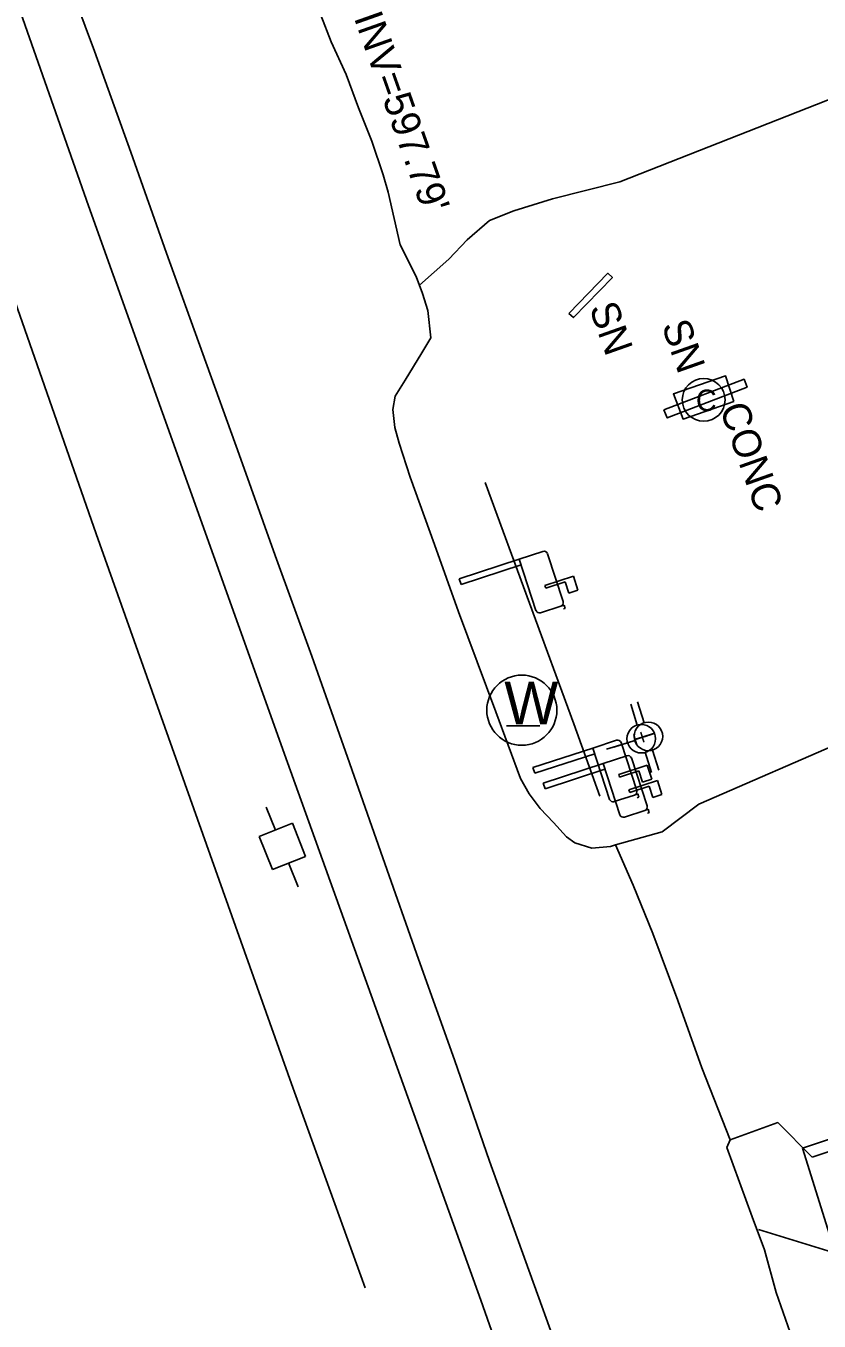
# Model space of a CAD drawing. Extents: x 2004847 to 2009016, y 1134161 to 1140101.
# Drawn here: x 2005697.7 to 2005808.7, y 1138073 to 1138254.4 of the extents above; entities that cross this region are included whole.
import ezdxf

# ---------------------------------------------------------------- set-up
doc = ezdxf.new("R2010")
doc.units = 0
for name, color, linetype in [('RD_EX_BldgApp', 7, 'Continuous'), ('RD_EX_Conc', 7, 'Continuous'), ('RD_EX_DR_Inlet_txCode', 7, 'Continuous'), ('RD_EX_Driveway', 7, 'Continuous'), ('RD_EX_Fence_Other', 7, 'Continuous'), ('RD_EX_H2O', 7, 'Continuous'), ('RD_EX_Road', 7, 'Continuous'), ('RD_EX_UT', 7, 'Continuous'), ('RD_Sketch3', 7, 'Continuous')]:
    doc.layers.add(name, color=color, linetype=linetype)

msp = doc.modelspace()

# ---------------------------------------------------------------- linework, layer by layer
at = {"layer": 'RD_EX_BldgApp'}
for p, q in [((2005766.75, 1138179.74), (2005770.07, 1138180.82)), ((2005770.7, 1138180.5), (2005772.9, 1138173.79)), ((2005766.75, 1138179.74), (2005758.36, 1138177)), ((2005767.01, 1138178.94), (2005758.62, 1138176.2)), ((2005769.1, 1138172.54), (2005766.75, 1138179.74)), ((2005758.36, 1138177), (2005758.62, 1138176.2)), ((2005770.36, 1138176.03), (2005774.34, 1138177.34)), ((2005774.34, 1138177.34), (2005774.98, 1138175.38)), ((2005770.48, 1138175.67), (2005770.36, 1138176.03)), ((2005773.18, 1138176.56), (2005770.48, 1138175.67)), ((2005773.7, 1138174.96), (2005773.18, 1138176.56)), ((2005774.98, 1138175.38), (2005773.7, 1138174.96)), ((2005772.58, 1138173.16), (2005769.73, 1138172.22)), ((2005772.58, 1138173.16), (2005773.06, 1138173.31)), ((2005773.06, 1138173.31), (2005773.21, 1138172.84)), ((2005773.21, 1138172.84), (2005772.97, 1138172.76)), ((2005777.06, 1138153.28), (2005768.68, 1138150.54)), ((2005777.06, 1138153.28), (2005780.39, 1138154.37)), ((2005779.41, 1138146.09), (2005777.06, 1138153.28)), ((2005781.02, 1138154.05), (2005783.21, 1138147.33)), ((2005777.32, 1138152.48), (2005768.94, 1138149.74)), ((2005778.5, 1138151.12), (2005781.83, 1138152.21)), ((2005782.46, 1138151.89), (2005784.65, 1138145.17)), ((2005768.68, 1138150.54), (2005768.94, 1138149.74)), ((2005778.5, 1138151.12), (2005770.12, 1138148.38)), ((2005778.76, 1138150.33), (2005770.38, 1138147.59)), ((2005780.85, 1138143.93), (2005778.5, 1138151.12)), ((2005780.68, 1138149.58), (2005784.66, 1138150.88)), ((2005780.79, 1138149.22), (2005780.68, 1138149.58)), ((2005783.5, 1138150.1), (2005780.79, 1138149.22)), ((2005784.02, 1138148.51), (2005783.5, 1138150.1)), ((2005784.66, 1138150.88), (2005785.3, 1138148.93)), ((2005770.12, 1138148.38), (2005770.38, 1138147.59)), ((2005782.12, 1138147.42), (2005786.1, 1138148.72)), ((2005784.94, 1138147.94), (2005782.24, 1138147.06)), ((2005785.3, 1138148.93), (2005784.02, 1138148.51)), ((2005785.46, 1138146.35), (2005784.94, 1138147.94)), ((2005786.1, 1138148.72), (2005786.74, 1138146.77)), ((2005782.89, 1138146.7), (2005780.04, 1138145.77)), ((2005782.24, 1138147.06), (2005782.12, 1138147.42)), ((2005782.89, 1138146.7), (2005783.37, 1138146.85)), ((2005783.52, 1138146.38), (2005783.29, 1138146.3)), ((2005783.37, 1138146.85), (2005783.52, 1138146.38)), ((2005786.74, 1138146.77), (2005785.46, 1138146.35)), ((2005784.33, 1138144.54), (2005781.48, 1138143.61)), ((2005784.33, 1138144.54), (2005784.81, 1138144.7)), ((2005784.96, 1138144.22), (2005784.73, 1138144.14)), ((2005784.81, 1138144.7), (2005784.96, 1138144.22))]:
    msp.add_line(p, q, dxfattribs=at)
msp.add_lwpolyline([(2005773.72, 1138214.16), (2005779.17, 1138219.78), (2005779.17, 1138219.78), (2005779.81, 1138219.17), (2005774.34, 1138213.58), (2005773.72, 1138214.16)], dxfattribs=at)
for points in [[(2005787.02, 1138200.66), (2005787.47, 1138199.52), (2005798.65, 1138203.84), (2005798.23, 1138204.94)], [(2005806.42, 1138097.23), (2005810.88, 1138082.9), (2005858.8, 1138098.79), (2005853.98, 1138113.04)]]:
    msp.add_lwpolyline(points, close=True, dxfattribs=at)
msp.add_circle((2005792.58, 1138202.04), 3, dxfattribs=at)
for centre, start, end in [((2005770.23, 1138180.35), 18.0968, 108.0968), ((2005772.42, 1138173.63), 288.0968, 18.0968), ((2005769.58, 1138172.7), 198.0968, 288.0968), ((2005780.54, 1138153.89), 18.0968, 108.0968), ((2005781.98, 1138151.73), 18.0968, 108.0968), ((2005779.89, 1138146.24), 198.0968, 288.0968), ((2005782.74, 1138147.17), 288.0968, 18.0968), ((2005784.18, 1138145.02), 288.0968, 18.0968), ((2005781.33, 1138144.08), 198.0968, 288.0968)]:
    msp.add_arc(centre, 0.5, start, end, dxfattribs=at)
at = {"layer": 'RD_EX_Conc'}
msp.add_lwpolyline([(2005796.79, 1138201.83), (2005795.64, 1138205.41), (2005788.34, 1138202.87), (2005789.7, 1138199.36), (2005796.79, 1138201.83)], dxfattribs=at)
at = {"layer": 'RD_EX_Driveway'}
for points in [[(2005780.85, 1138232.58), (2005815.39, 1138246.17), (2005827.42, 1138251.89)], [(2005752.78, 1138218.13), (2005756.88, 1138221.77), (2005759.45, 1138224.48), (2005762.59, 1138227.18), (2005765.99, 1138228.52), (2005771.43, 1138230.19), (2005780.85, 1138232.58)], [(2005791.89, 1138145.43), (2005812.97, 1138154.56), (2005823.54, 1138158.89), (2005830.04, 1138140.62), (2005839.41, 1138114.32), (2005848.01, 1138113.6), (2005848.51, 1138108.97), (2005830.68, 1138103.56), (2005807.76, 1138095.98)], [(2005780.25, 1138139.72), (2005786.77, 1138141.53), (2005791.89, 1138145.43)], [(2005796.31, 1138098.43), (2005802.98, 1138100.82), (2005807.76, 1138095.98)], [(2005800.26, 1138085.87), (2005835.45, 1138075.01), (2005871.75, 1138086.92), (2005915.06, 1138102.01)]]:
    msp.add_lwpolyline(points, dxfattribs=at)
at = {"layer": 'RD_EX_Fence_Other'}
msp.add_lwpolyline([(2005745.2, 1138077.7), (2005734.87, 1138106.23), (2005707.5, 1138183.28), (2005676.14, 1138273.06), (2005651.84, 1138341.76), (2005621.99, 1138424.97), (2005599.09, 1138488.22), (2005571.21, 1138570.22), (2005540.22, 1138656.02), (2005513.7, 1138731.21), (2005485.61, 1138810.48), (2005460.95, 1138877.54), (2005433.24, 1138957.41), (2005403.81, 1139043.22), (2005384.61, 1139099.04), (2005341.78, 1139216.01), (2005309.56, 1139306.93), (2005274.94, 1139406.13)], dxfattribs=at)
at = {"layer": 'RD_EX_H2O'}
for points in [[(2005471.87, 1138887.95), (2005497.78, 1138815.38), (2005524.51, 1138742.04), (2005550.26, 1138669.15), (2005576.78, 1138597.72), (2005601.39, 1138524.1), (2005626.92, 1138450.25), (2005654.19, 1138374.96), (2005680.69, 1138302.53), (2005706.44, 1138229.22), (2005734.3, 1138151.24), (2005761.38, 1138075.97), (2005788.89, 1137997.69), (2005816.8, 1137918.93), (2005844.2, 1137841.48), (2005870.19, 1137765.6), (2005896.66, 1137690.53), (2005920.78, 1137615.18), (2005947.05, 1137540.88)], [(2005762, 1138190.47), (2005774.4, 1138156.66), (2005778.04, 1138146.52)]]:
    msp.add_lwpolyline(points, dxfattribs=at)
at = {"layer": 'RD_EX_Road'}
for points in [[(2005702.08, 1138264.93), (2005707.31, 1138250.87), (2005712.39, 1138236.75), (2005717.38, 1138222.61), (2005722.47, 1138208.5), (2005727.56, 1138194.39), (2005732.6, 1138180.27), (2005737.7, 1138166.16), (2005742.7, 1138152.02), (2005747.67, 1138137.88), (2005752.64, 1138123.72), (2005757.68, 1138109.59), (2005762.59, 1138095.42), (2005767.66, 1138081.3), (2005772.76, 1138067.2)], [(2005738.97, 1138255.91), (2005740.43, 1138252.18), (2005742.51, 1138247.62), (2005744.26, 1138242.93), (2005746.1, 1138238.28), (2005747.7, 1138233.55), (2005748.4, 1138231.14), (2005750.07, 1138223.77), (2005752.34, 1138219.3), (2005753.22, 1138216.96), (2005753.97, 1138214.58), (2005754.4, 1138210.74), (2005753.11, 1138208.61), (2005750.77, 1138204.79), (2005749.38, 1138202.58), (2005749.07, 1138200.68), (2005749.33, 1138198.19), (2005749.95, 1138195.96), (2005751.48, 1138191.2), (2005754.91, 1138181.8), (2005758.26, 1138172.38), (2005763.46, 1138158.36), (2005766.95, 1138149.03), (2005768.13, 1138146.86), (2005769.68, 1138144.79), (2005771.57, 1138142.86), (2005773.36, 1138140.86), (2005774.54, 1138140.02), (2005776.93, 1138139.28), (2005779.52, 1138139.49), (2005780.25, 1138139.72), (2005782.71, 1138134.08), (2005785.44, 1138127.32), (2005788.95, 1138117.93), (2005792.33, 1138108.51), (2005796.31, 1138098.43), (2005795.82, 1138097.31), (2005799.38, 1138087.61), (2005801.09, 1138082.99), (2005802.75, 1138077.03), (2005805.04, 1138070.51)]]:
    msp.add_lwpolyline(points, dxfattribs=at)
at = {"layer": 'RD_EX_UT'}
for p, q in [((2005783.25, 1138156.5), (2005782.36, 1138159.44)), ((2005784.23, 1138156.82), (2005783.32, 1138159.75)), ((2005764.99, 1138156.37), (2005769.62, 1138156.37)), ((2005778.99, 1138153.13), (2005781.93, 1138154.02)), ((2005780, 1138153.4), (2005782.93, 1138154.32)), ((2005785.26, 1138149.87), (2005784.41, 1138152.68)), ((2005786.3, 1138150.2), (2005785.42, 1138153)), ((2005731.34, 1138144.98), (2005732.62, 1138141.76)), ((2005734.99, 1138142.75), (2005730.35, 1138140.89)), ((2005736.84, 1138138.1), (2005734.99, 1138142.75)), ((2005730.35, 1138140.89), (2005732.2, 1138136.25)), ((2005732.2, 1138136.25), (2005736.84, 1138138.1)), ((2005734.44, 1138137.22), (2005735.79, 1138133.84))]:
    msp.add_line(p, q, dxfattribs=at)
for centre, radius in [((2005767.12, 1138158.58), 4.91), ((2005784.84, 1138154.91), 2), ((2005783.84, 1138154.59), 2)]:
    msp.add_circle(centre, radius, dxfattribs=at)

# ---------------------------------------------------------------- texts
at = {"layer": 'RD_EX_BldgApp'}
msp.add_text('C', height=3, dxfattribs=at).set_placement((2005791.5, 1138200.48))
at = {"layer": 'RD_EX_DR_Inlet_txCode'}
msp.add_text("INV=597.79'", height=4, rotation=289.4494, dxfattribs=at).set_placement((2005743.57, 1138255.59))
at = {"layer": 'RD_EX_UT'}
msp.add_text('W', height=6, dxfattribs=at).set_placement((2005764.66, 1138156.58))
for rotation, p in [(106.8364, (2005785.04, 1138154.26)), (107.3464, (2005786.04, 1138154.59))]:
    msp.add_text('T', height=2, rotation=rotation, dxfattribs=at).set_placement(p)
at = {"layer": 'RD_Sketch3'}
for s, p in [('SN', (2005776.52, 1138214.95)), ('SN', (2005786.65, 1138212.47)), ('CONC', (2005794.77, 1138200.88))]:
    msp.add_text(s, height=4, rotation=289.4494, dxfattribs=at).set_placement(p)

doc.saveas('drawing.dxf')
